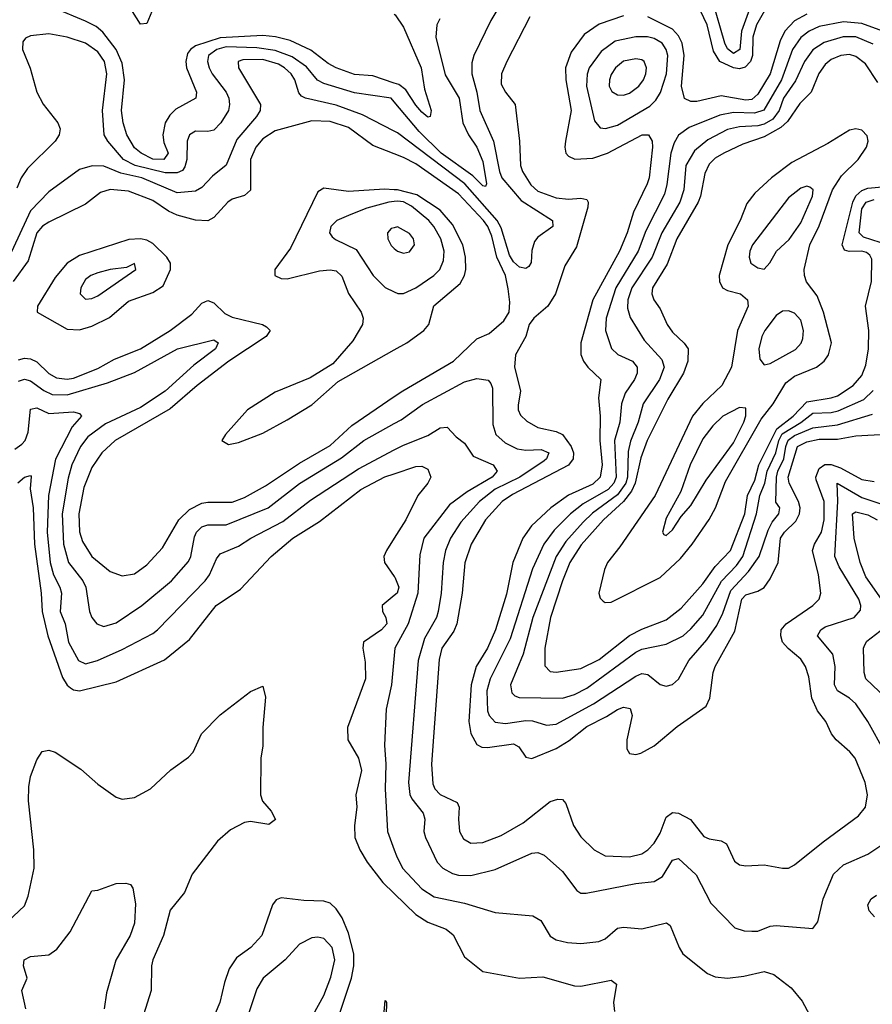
# Model space of a CAD drawing. Header units: inches. Extents: x 884549 to 1028252, y 526810 to 653624.
# Tile 262 of 656: x 918774 to 921564, y 594264 to 597487. Entities that reach past the tile are written whole.
import ezdxf

# ---------------------------------------------------------------- set-up
doc = ezdxf.new("R2010")
doc.units = ezdxf.units.IN
doc.header["$MEASUREMENT"] = 0
doc.layers.add('A9519', color=7, linetype='Continuous')
doc.layers.add('A9529', color=7, linetype='Continuous')

msp = doc.modelspace()

# ---------------------------------------------------------------- linework, layer by layer
at = {"layer": 'A9519', "color": 5}
for points, elevation in [([(919212.3, 597527.7), (919190, 597475.1), (919170, 597472.4), (919116.7, 597556.7)], 2180), ([(920000, 597280), (919930, 597303.9), (919870, 597307.7), (919810, 597329.3), (919783.5, 597343.5), (919727.3, 597387.3), (919659, 597419), (919611.6, 597431.6), (919570, 597435.3), (919430, 597428.1), (919350, 597401.5), (919333.1, 597390), (919323.8, 597376.2), (919318.2, 597350), (919320.2, 597330), (919352.3, 597250), (919350.1, 597230), (919285.4, 597194.6), (919265.1, 597174.9), (919250.4, 597149.6), (919242.7, 597110), (919245.7, 597085.7), (919259.6, 597050), (919246.3, 597030), (919210, 597030.3), (919171.5, 597050), (919150, 597068), (919125.1, 597110), (919112.7, 597150), (919107.9, 597190), (919117.6, 597290), (919110, 597344.8), (919090, 597389.5), (919046.7, 597446.7), (919024.8, 597464.8), (918990, 597482.7), (918890, 597523.5)], 2220), ([(920000, 597218.3), (919990, 597230.3), (919870, 597248.2), (919770, 597278.5), (919749, 597289), (919712.8, 597332.8), (919666, 597366), (919610, 597386.7), (919550, 597394.7), (919450, 597398.9), (919419.3, 597390), (919391.7, 597370), (919388.6, 597350), (919394.7, 597330), (919404.4, 597310), (919449.6, 597250), (919458.2, 597230), (919460.9, 597210), (919457.1, 597190), (919432.8, 597150), (919410, 597126.1), (919390, 597121.2), (919350, 597122.7), (919329.4, 597110.6), (919322.2, 597090), (919320.8, 597030), (919314.7, 597005.3), (919306.8, 596993.2), (919290, 596985.9), (919250, 596986), (919152.3, 597010), (919113.4, 597030), (919062.2, 597090), (919050.9, 597110), (919045.6, 597190), (919059.8, 597310), (919051.6, 597350), (919030, 597381.7), (918990, 597409.9), (918929.5, 597430.4), (918870, 597440.5), (918810, 597434.8), (918793.7, 597426.3), (918784.7, 597415.3), (918783.2, 597390), (918808.6, 597328.6), (918830.1, 597250), (918851.2, 597211.2), (918899.2, 597150), (918906.8, 597130), (918903.9, 597110), (918890.2, 597090), (918800.3, 596999.7), (918778.9, 596970), (918764.5, 596935.5)], 2240), ([(920000, 597122.3), (919896, 597176), (919810, 597207.3), (919709.9, 597229.9), (919696.9, 597236.9), (919687.5, 597247.5), (919674.3, 597290), (919662.4, 597310), (919641.2, 597330), (919621.3, 597341.3), (919570, 597357.4), (919504.1, 597355.9), (919488.9, 597350), (919490.6, 597330), (919562, 597210), (919560.7, 597190), (919549.6, 597170), (919485, 597095), (919450, 597011.6), (919404.6, 596975.4), (919370, 596938), (919350, 596926.3), (919290, 596920.8), (919173.6, 596970), (919104.9, 596984.9), (919050, 597007.7), (919011, 597009), (918970, 596996.5), (918870, 596924.2), (918810, 596861.5), (918703.8, 596636.2)], 2260), ([(920000, 597048.1), (919930, 597075.7), (919850, 597134.8), (919790, 597153.9), (919730, 597156.7), (919610, 597123.9), (919570, 597097.6), (919546.7, 597070), (919529.4, 597030), (919530, 596929.7), (919510, 596912.2), (919470, 596899.8), (919455.8, 596890), (919410, 596840.3), (919390, 596828.4), (919350, 596831), (919290, 596847.2), (919260.8, 596860.8), (919210, 596895.6), (919130, 596926), (919070, 596931.4), (919038.9, 596921.1), (918990, 596883.2), (918870, 596824), (918849, 596811), (918830.3, 596789.7), (918801.7, 596698.3), (918753, 596630)], 2280), ([(920000, 596930.7), (919967.7, 596932.3), (919850, 596925), (919770, 596935.8), (919750, 596923.9), (919660.8, 596739.2), (919609.2, 596670), (919609.1, 596650), (919630, 596640.5), (919650, 596639.2), (919755, 596665), (919790, 596668.6), (919810, 596665.5), (919827.9, 596647.9), (919850.5, 596590.5), (919891.5, 596530), (919897.9, 596510), (919896.1, 596490), (919863.9, 596436.1), (919799.1, 596360.9), (919725, 596315), (919610, 596267.6), (919520.2, 596210), (919447.4, 596130), (919435.5, 596110), (919457.3, 596097.3), (919490, 596102.8), (919570, 596133.6), (919650, 596177.3), (919730, 596226.6), (919816.6, 596303.4), (920000, 596406.9)], 2320), ([(920000, 596892.4), (919982.3, 596890), (919909.8, 596870.2), (919857.6, 596850), (919811.5, 596830), (919792.1, 596810), (919788.5, 596790), (919797, 596777), (919807.6, 596767.6), (919875.4, 596735.4), (919930.4, 596650.4), (919970, 596610.8), (920000, 596596.9)], 2340), ([(920000, 596806.4), (919990, 596804), (919977.8, 596790), (919979.3, 596770), (919990, 596748.1), (920000, 596738.7)], 2360), ([(918770, 596373.9), (918790, 596379.7), (918810, 596377.4), (918830, 596366.9), (918870, 596329.7), (918895, 596315), (918930, 596310.1), (918950, 596314.3), (919030, 596345.5), (919084.1, 596375.9), (919169.9, 596410), (919267, 596470), (919337, 596523), (919370, 596559.4), (919390, 596568.1), (919410, 596560.5), (919446, 596526), (919470, 596513.1), (919568.5, 596490), (919582.1, 596482.1), (919593.8, 596470), (919580.9, 596450), (919458.8, 596370), (919355.5, 596290), (919266.5, 596213.5), (919086.4, 596110), (919042.8, 596070), (919010, 596021.2), (918984, 595956), (918967.8, 595870), (918970, 595810.5), (918979.2, 595779.2), (919010.1, 595730), (919070, 595681), (919110, 595666.5), (919150, 595673.3), (919190, 595702.4), (919241.9, 595758.1), (919295, 595850), (919330, 595884.3), (919370, 595904.2), (919390, 595907.8), (919470, 595907.7), (919510, 595923.3), (919578.7, 595961.3), (919690, 596035.2), (919790, 596093.9), (919860.6, 596159.4), (920000, 596253.8)], 2280), ([(918770, 596304.5), (918790, 596310.9), (918810, 596305.6), (918853.2, 596273.2), (918880.7, 596260.7), (918930, 596259.7), (919061.1, 596298.9), (919150, 596332.5), (919290.8, 596410), (919410, 596439.8), (919424.2, 596430), (919415.1, 596410), (919343.6, 596356.4), (919250, 596270.9), (919170, 596218.1), (919055.4, 596164.6), (918997.7, 596122.3), (918973.4, 596090), (918944.9, 596030), (918933, 595987), (918913.5, 595870), (918917.3, 595770), (918934.1, 595710), (918980.3, 595650), (918990.6, 595630), (919003, 595550), (919010.1, 595530), (919026.6, 595510), (919050, 595501), (919090, 595513.1), (919174.1, 595570), (919270.5, 595650), (919326.4, 595713.6), (919334.2, 595730), (919345.7, 595794.3), (919352.6, 595810), (919370, 595826.9), (919390, 595833.5), (919450, 595833.8), (919587.3, 595890), (919690, 595969), (919827.4, 596052.6), (919900.8, 596110), (920000, 596165.6)], 2260), ([(918758.2, 596081.8), (918781.6, 596098.4), (918791.8, 596110), (918802.4, 596137.6), (918810, 596212.6), (918830, 596217.1), (918870, 596197.8), (918950, 596203.6), (918970, 596198.2), (918976.1, 596190), (918945.7, 596154.3), (918891.4, 596048.6), (918869, 595930), (918864.4, 595810), (918874.3, 595710), (918885.2, 595670), (918905.7, 595630), (918911, 595610), (918906.4, 595550), (918923.1, 595510), (918933.4, 595450), (918966.7, 595390), (918990, 595379.3), (919028.5, 595390), (919110, 595425.7), (919210, 595477.7), (919225.5, 595490), (919380.9, 595650), (919395.8, 595670), (919417.7, 595722.3), (919430, 595739.4), (919490, 595763.6), (919530.7, 595790), (919635.1, 595844.9), (919725.4, 595914.6), (919882.5, 596017.5), (920000, 596079.3)], 2240), ([(918768.3, 595971.7), (918790, 595990.2), (918810, 595995.5), (918811.5, 595991.5), (918808.2, 595951.8), (918818.6, 595890), (918822.8, 595770), (918844, 595610), (918847.8, 595550), (918866.4, 595470), (918914.3, 595334.3), (918930, 595309.5), (918940.8, 595300.8), (918950, 595294.2), (918970, 595290.1), (919090, 595319.8), (919248.6, 595391.4), (919330, 595458.2), (919417, 595570), (919496.9, 595623.1), (919596.7, 595730), (919667.8, 595790), (919755.4, 595844.6), (919890, 595949.7), (919969.1, 595990.9), (920000, 596001.1)], 2220), ([(920000, 595790.5), (919974.3, 595750), (919966, 595730), (919967.5, 595710), (920000, 595665.2)], 2220), ([(920000, 595602.4), (919960.5, 595570), (919961.2, 595550), (919972.7, 595530), (919975.2, 595510), (919958.7, 595490), (919899.3, 595450), (919897.1, 595430), (919904.5, 595384.5), (919906.3, 595330), (919847.2, 595170), (919848.1, 595130), (919882.8, 595070), (919892.3, 595030), (919874.3, 594950), (919877.1, 594910), (919869.6, 594850), (919871, 594810), (919886.8, 594770), (919911.3, 594730), (919962.8, 594662.8), (920000, 594626.7)], 2220), ([(920000, 595405.9), (919991.3, 595310), (919973.9, 595230), (919967.5, 595112.5), (919971.9, 595050), (919970.1, 594970.1), (919978.2, 594830), (920000, 594770.5)], 2240), ([(918698.7, 594501.3), (918790, 594587.2), (918802, 594618), (918821.5, 594710), (918820.7, 594770), (918803.4, 594930), (918803.9, 594976.1), (918809.9, 595010.1), (918830, 595064.9), (918848.2, 595091.8), (918870, 595096.5), (918890.4, 595090), (918973.8, 595033.8), (919030, 594984.6), (919090, 594942), (919110, 594935.6), (919150, 594941.2), (919202.2, 594970), (919268.5, 595031.5), (919326.7, 595073.3), (919341.6, 595090), (919368.7, 595150), (919430, 595211.9), (919530, 595288.8), (919570, 595306), (919578.9, 595270), (919570.2, 595170), (919570.2, 595110), (919563, 595070), (919562, 594950), (919569.3, 594929.3), (919596.6, 594896.6), (919611, 594869), (919590, 594853.1), (919530, 594862.6), (919510, 594859.9), (919464.4, 594835.6), (919421.7, 594798.3), (919338.1, 594690), (919313.1, 594630), (919267, 594573), (919244.8, 594490), (919210.2, 594410.2), (919205.6, 594390), (919204.4, 594310), (919179.8, 594230)], 2180), ([(918794, 594250), (918780.9, 594310), (918798.2, 594350), (918786.6, 594390), (918788.6, 594410), (918810, 594421.1), (918870, 594426.7), (918895.5, 594444.5), (918938.9, 594501.1), (919010, 594636.3), (919030, 594638), (919090, 594659.3), (919121.4, 594661.4), (919136.7, 594656.7), (919144.9, 594644.9), (919152.8, 594592.8), (919150.1, 594530), (919136.2, 594490), (919088.8, 594408.8), (919058.6, 594301.4), (919050.9, 594250)], 2160), ([(919807.7, 594192.3), (919860.1, 594350), (919867.4, 594390), (919868.1, 594430), (919850, 594497), (919830, 594547.1), (919810, 594577.4), (919790, 594595.5), (919770, 594602.5), (919703.7, 594603.7), (919630, 594612.4), (919614, 594606), (919601.7, 594590), (919566.3, 594490), (919530.2, 594450), (919483.4, 594416.6), (919459.3, 594380.7), (919443.9, 594336.1), (919429.6, 594270), (919386.3, 594170)], 2220), ([(919962.6, 594190), (919970, 594277.3), (919974.9, 594270), (919973, 594230)], 2180)]:
    msp.add_lwpolyline(points, dxfattribs=dict(at, elevation=elevation))
for points, elevation in [([(919170, 596769.9), (919131.9, 596768.1), (918970, 596715.1), (918929.3, 596690.7), (918890, 596643.1), (918832.1, 596550), (918831.2, 596530), (918930, 596474.4), (918970, 596472.3), (919010, 596483.7), (919067.9, 596512.1), (919130, 596565.6), (919210, 596593.8), (919244.1, 596615.9), (919268, 596670), (919267.6, 596690), (919255.3, 596710), (919210, 596755), (919190, 596766.1)], 2320), ([(919150, 596688.7), (919123.4, 596676.6), (919069.8, 596669.8), (919030, 596658.5), (919006.7, 596650), (918990, 596636.5), (918974.7, 596610), (918972.6, 596590), (918990, 596572.6), (919010, 596575), (919030, 596583.7), (919154.3, 596670)], 2340), ([(919750, 594484.2), (919730, 594481.8), (919690, 594461.4), (919643, 594410), (919570.9, 594350), (919550, 594315.4), (919515.7, 594210), (919514.9, 594174.9), (919521.6, 594150), (919531, 594131), (919550, 594116.1), (919570, 594113.8), (919610, 594123.7), (919650, 594142.9), (919690, 594171.5), (919735, 594230), (919770, 594293.2), (919792.8, 594352.8), (919805.6, 594410), (919796.4, 594450), (919770, 594480.2)], 2240)]:
    msp.add_lwpolyline(points, close=True, dxfattribs=dict(at, elevation=elevation))
at = {"layer": 'A9529', "color": 5}
for points, elevation in [([(920390.1, 597609.9), (920315.6, 597484.4), (920259.8, 597370), (920253.9, 597346.1), (920253.8, 597310), (920270.4, 597250), (920280.4, 597190), (920324.6, 597090), (920344.5, 596990), (920352.4, 596970), (920415.5, 596895.5), (920517.6, 596830), (920519.1, 596810), (920470, 596775), (920458.9, 596761.1), (920450, 596732.3), (920447.7, 596692.3), (920440.7, 596679.3), (920430, 596672.6), (920410, 596677.5), (920390, 596694.5), (920376.9, 596716.9), (920350, 596806), (920336.3, 596830), (920230.4, 596950), (920010, 597117.1), (920000, 597122.3)], 2260), ([(921215.6, 597524.4), (921185.3, 597470), (921173, 597430), (921172.4, 597370), (921165.6, 597350), (921148.2, 597331.8), (921130, 597326.8), (921110, 597329.7), (921065.8, 597350), (921044.6, 597384.6), (921023.6, 597470), (920990, 597540.9)], 2280), ([(921166.4, 597533.6), (921135.8, 597450), (921130.4, 597389.6), (921110, 597376.7), (921090, 597392.3), (921082.2, 597410), (921041.3, 597550)], 2260), ([(920000, 597504.9), (920002.8, 597502.8), (920030, 597462.4), (920088.2, 597330), (920099.4, 597259.4), (920120.2, 597190), (920117.1, 597170), (920110, 597167.7), (920090, 597185), (920070, 597207.3), (920038.2, 597258.2), (920015, 597275), (920000, 597280)], 2220), ([(920443.7, 597496.3), (920368.1, 597350), (920350.7, 597310), (920350, 597276.3), (920363.7, 597250), (920395.1, 597210), (920410.1, 597090), (920412.7, 597010), (920420.1, 596990), (920447.2, 596947.2), (920470, 596926.2), (920530, 596904.3), (920570, 596899.7), (920610, 596903), (920630, 596898.4), (920634.6, 596890), (920633.3, 596873.3), (920596.2, 596743.8), (920558.3, 596681.7), (920527.4, 596590), (920502.9, 596550), (920456.9, 596510), (920441.3, 596490), (920430.1, 596450), (920396.6, 596390), (920393.1, 596350), (920412.9, 596272.9), (920405.2, 596225.2), (920405.2, 596210), (920412.5, 596192.5), (920433.6, 596173.6), (920470, 596152.7), (920530, 596139.2), (920550, 596129.7), (920579.3, 596090), (920586.7, 596070), (920585.5, 596050), (920570, 596028.6), (920386.8, 595933.2), (920352.7, 595910), (920298.8, 595850), (920251.2, 595770), (920231, 595709), (920221.9, 595610), (920205.1, 595510), (920194.4, 595485.6), (920156, 595430), (920146.5, 595393.5), (920122.3, 595050), (920126.4, 594986.4), (920133, 594970), (920150, 594951.4), (920205.4, 594925.4), (920212.7, 594910), (920209.6, 594870), (920213.9, 594830), (920226.6, 594806.5), (920250, 594792.1), (920290, 594794.4), (920350, 594816.5), (920421.7, 594858.3), (920510, 594927.8), (920535.6, 594935.6), (920550, 594934.3), (920561.4, 594921.4), (920586.1, 594850), (920610, 594812.2), (920654.2, 594770), (920690.1, 594750.1), (920770, 594746.9), (920810, 594756.8), (920830, 594770.1), (920850, 594791.8), (920870, 594824.7), (920890, 594876.5), (920910, 594892.5), (920930, 594889.6), (920969.1, 594869.1), (921013.3, 594813.3), (921030, 594805.5), (921070, 594799.8), (921087.6, 594790), (921112.8, 594732.8), (921130, 594720.6), (921150, 594717.1), (921210, 594721), (921270, 594710.2), (921290, 594710.2), (921310, 594720.7), (921403.6, 594796.4), (921519.2, 594880.8), (921542, 594910), (921548, 594950), (921541.2, 594990), (921508.1, 595070), (921490.9, 595090.9), (921446.4, 595130), (921430.8, 595150), (921412, 595190), (921385.2, 595225.2), (921366.9, 595266.9), (921356.2, 595336.2), (921345.5, 595370), (921330, 595394.5), (921288.5, 595428.5), (921270.4, 595450), (921264.6, 595470), (921266, 595490), (921282.5, 595510), (921369.9, 595570.1), (921389.9, 595590), (921396.2, 595610), (921387.9, 595670), (921368.8, 595750), (921374.8, 595770), (921398.5, 595810), (921406.6, 595850), (921406.9, 595910), (921380.6, 595980.6), (921379.7, 595990), (921390, 596018.2), (921408.6, 596031.4), (921430, 596031.5), (921460.3, 596020.3), (921530, 595982.3), (921570, 595975.6)], 2280), ([(920750, 597500.1), (920670, 597472.1), (920621.1, 597438.9), (920578.5, 597381.5), (920560.1, 597330), (920561.8, 597290), (920578.5, 597190), (920559.9, 597090), (920557.6, 597070), (920561.4, 597050), (920570, 597040.1), (920590.5, 597030.5), (920650, 597033.5), (920697.6, 597050), (920810.9, 597110.9), (920831.8, 597110), (920844, 597090), (920845, 597070), (920833.9, 596970), (920827.7, 596950), (920782.3, 596857.7), (920762.1, 596790), (920737.3, 596730), (920650.1, 596570), (920610.9, 596430), (920611, 596391), (920618.9, 596370), (920633.6, 596350), (920675.9, 596310), (920668.3, 596250), (920673.9, 596190), (920672.3, 596110), (920679.9, 596030), (920673.9, 595990), (920650, 595966.5), (920570, 595930.5), (920512, 595890), (920448.7, 595830), (920420.7, 595790), (920387.5, 595710), (920367.1, 595607.1), (920331.2, 595490), (920305.2, 595430), (920267.6, 595370), (920251.1, 595310), (920243.7, 595190), (920250.9, 595150.9), (920270, 595114.3), (920286.6, 595106.6), (920305.4, 595105.4), (920390, 595116.5), (920407.7, 595107.7), (920430, 595073.8), (920450, 595068.9), (920530, 595101.7), (920572.2, 595127.8), (920630, 595173.7), (920694, 595206), (920730, 595229.6), (920750, 595236.6), (920772.4, 595232.4), (920778.5, 595210), (920761, 595130), (920761, 595101), (920770, 595085.2), (920790, 595082), (920806.9, 595086.9), (920850, 595110.2), (920926.1, 595173.9), (921020.2, 595239.8), (921033.1, 595266.9), (921043.7, 595350), (921050.4, 595370), (921114.2, 595485.8), (921137.3, 595590), (921150, 595604.3), (921190, 595616.9), (921210, 595629), (921230, 595657), (921255.9, 595710), (921263.8, 595790), (921276.9, 595810), (921314.1, 595845.9), (921326, 595870), (921327.8, 595890), (921323.2, 595910), (921292.4, 595970), (921289.4, 595990), (921319.7, 596090), (921350, 596105.2), (921390, 596114.7), (921450, 596114.1), (921510, 596125.2), (921610, 596131)], 2320), ([(921350, 597505.1), (921310, 597483.5), (921277.8, 597450), (921262.4, 597417.6), (921229.5, 597310.5), (921190, 597243), (921170, 597226), (921150, 597223.8), (921070, 597237.5), (920990, 597219), (920970, 597219), (920950, 597229.1), (920939.8, 597270), (920948.2, 597370), (920942.3, 597410), (920930, 597434.5), (920910, 597456.6), (920830, 597497.1)], 2320), ([(920149.4, 597490), (920139.4, 597470), (920135.8, 597430), (920166.8, 597306.8), (920212.4, 597230), (920223.8, 597150), (920242.9, 597110), (920270.4, 597070), (920290, 597022.6), (920302.3, 596950), (920298.4, 596941.6), (920290, 596943.4), (920256.5, 596976.5), (920153.2, 597050), (920081, 597121), (920000, 597218.3)], 2240), ([(921598.5, 597450), (921530, 597475), (921470, 597479.8), (921390, 597465.4), (921357.5, 597450), (921330, 597428.7), (921303.3, 597390), (921266.9, 597290), (921208.9, 597191.1), (921179.2, 597180.8), (921110, 597183.5), (921064.9, 597175.1), (920965.3, 597134.7), (920930.3, 597109.7), (920915.8, 597084.2), (920904.9, 597050), (920892.4, 596947.6), (920883.7, 596916.3), (920823.6, 596796.4), (920798.2, 596730), (920724.8, 596610), (920693.3, 596510), (920691.4, 596470), (920710.9, 596410.9), (920731.5, 596391.5), (920779, 596370), (920794.9, 596350), (920794.9, 596330), (920786.3, 596310), (920755.5, 596264.5), (920743, 596230), (920737.6, 596170), (920721.1, 596110), (920726, 595990), (920718.5, 595970), (920699.9, 595950), (920617.7, 595902.3), (920576.9, 595870), (920523.4, 595816.6), (920489.8, 595770.2), (920451.9, 595690), (920379, 595461), (920313.3, 595330), (920302.6, 595290), (920305.3, 595225.3), (920310.1, 595210), (920330, 595187.6), (920363.9, 595183.9), (920430, 595193.7), (920452.1, 595192.1), (920498, 595178), (920530, 595181.3), (920652.1, 595247.9), (920790, 595338.7), (920810, 595347.1), (920830, 595344.2), (920870, 595311.7), (920890, 595305.9), (920910, 595311.7), (920930, 595328.4), (920963.4, 595390), (921022.3, 595457.7), (921056, 595504), (921075.6, 595544.4), (921101, 595619), (921159.1, 595680.9), (921194.4, 595730), (921223.2, 595816.8), (921237, 595843), (921258.9, 595870), (921261.2, 595890), (921248.5, 595908.5), (921250.7, 595990), (921255.3, 596010), (921274.3, 596050), (921280.8, 596090), (921289.1, 596110.9), (921310, 596125.9), (921370, 596151.4), (921450, 596160.7), (921564.4, 596195.6)], 2340), ([(921567.1, 597407.1), (921510, 597430.7), (921468.5, 597431.5), (921406.9, 597413.1), (921370, 597389), (921342.3, 597350), (921313.4, 597286.6), (921273.5, 597230), (921259, 597190), (921238.3, 597161.7), (921210, 597145.4), (921190, 597139.6), (921130, 597137), (921090, 597128.1), (921026.3, 597093.7), (920982.1, 597057.9), (920953.6, 597010), (920947, 596930), (920934.2, 596890), (920875.6, 596790), (920844, 596710), (920776.8, 596610), (920764.1, 596570), (920763.3, 596543.3), (920772.2, 596512.2), (920818.2, 596438.2), (920875.4, 596375.4), (920883.4, 596350), (920868.2, 596310), (920814.6, 596230), (920798.2, 596170), (920772.8, 596107.2), (920765.8, 596074.2), (920762.7, 595990), (920757.5, 595970), (920730, 595931.5), (920648.5, 595871.5), (920617.6, 595842.4), (920561.1, 595778.9), (920529.7, 595730.3), (920453.4, 595530), (920421.7, 595410), (920380.6, 595310), (920384.4, 595284.4), (920394.4, 595274.4), (920408.9, 595268.9), (920550, 595266.7), (920590, 595278.7), (920630, 595299.1), (920790, 595417.1), (920810, 595427.3), (920890, 595442.9), (920944.9, 595470), (920970, 595493), (921010, 595538), (921070.5, 595649.5), (921119.8, 595700.2), (921140.5, 595730), (921185.1, 595870), (921196.6, 595930), (921212.9, 595970), (921220.4, 596010), (921248.4, 596070), (921258, 596110), (921268.8, 596131.2), (921330.9, 596169.1), (921370, 596199), (921430, 596201), (921452.7, 596207.3), (921536, 596244), (921567, 596273)], 2360), ([(921581.8, 597281.8), (921542.4, 597342.3), (921510, 597367.3), (921490, 597372.8), (921460.9, 597370), (921430, 597356.7), (921410, 597341.1), (921389.3, 597310.7), (921364.4, 597250), (921327.5, 597212.5), (921286.4, 597153.6), (921265.1, 597134.8), (921210, 597103.8), (921140.7, 597079.3), (921078.5, 597050), (921050, 597033.7), (921030, 597014.9), (921016.1, 596983.9), (921002.2, 596910), (920994.3, 596890), (920924.5, 596770), (920892.9, 596687.1), (920845.2, 596610), (920842.3, 596590), (920849.5, 596570), (920870, 596540.7), (920893.2, 596490), (920910, 596464.8), (920949, 596429), (920962, 596410), (920960.3, 596370), (920946.8, 596330), (920895.1, 596244.9), (920827.7, 596110), (920806.9, 596053.1), (920788.5, 595970), (920776.4, 595943.6), (920750, 595910.6), (920684.4, 595850), (920611.3, 595768.7), (920574.4, 595710), (920550.5, 595650.5), (920511.3, 595530), (920492.2, 595430), (920492.5, 595372.5), (920510, 595354.2), (920530, 595351.9), (920610, 595363.7), (920670, 595393.1), (920770, 595471.9), (920810, 595492.6), (920890, 595522.8), (920938.7, 595561.3), (921010, 595640.6), (921050, 595696.9), (921099.9, 595750), (921147.4, 595870), (921156.3, 595930), (921179.5, 595980.5), (921193, 596030), (921251.7, 596148.3), (921305.6, 596190), (921350, 596236.6), (921430, 596249.1), (921450, 596256.4), (921502.1, 596290), (921530, 596322.9), (921543.3, 596356.7), (921552.1, 596410), (921553.2, 596470), (921541.5, 596550), (921561.6, 596630), (921563.2, 596703.2), (921556.4, 596716.4), (921544.9, 596724.9), (921530, 596729.4), (921488, 596728), (921472.8, 596732.8), (921465.4, 596750), (921500.1, 596890), (921510, 596910.6), (921530, 596928.7), (921550, 596935.9), (921667, 596947)], 2380), ([(920000, 596253.8), (920027.6, 596272.4), (920193.5, 596370), (920270, 596442.6), (920310, 596460.1), (920358.9, 596501.1), (920375.9, 596530), (920377.8, 596562.2), (920373.2, 596606.8), (920363.4, 596650), (920336.1, 596710), (920318.7, 596778.7), (920306, 596810), (920292, 596830), (920210, 596917.7), (920070, 597015.8), (920030, 597036.3), (920000, 597048.1)], 2280), ([(920000, 596406.9), (920041, 596430), (920096.7, 596470), (920112.8, 596490), (920129.4, 596550.6), (920216, 596624), (920230.2, 596649.8), (920233.8, 596670), (920232.9, 596710), (920224, 596750), (920190, 596817.3), (920150, 596864.2), (920073.5, 596913.5), (920010, 596930.2), (920000, 596930.7)], 2320), ([(920000, 596596.9), (920011.5, 596591.5), (920030, 596591.5), (920070, 596609.6), (920129.9, 596650.1), (920148.8, 596670), (920161.3, 596698.7), (920163.7, 596730), (920152, 596770), (920129.2, 596810), (920112.7, 596830), (920056.4, 596876.4), (920030, 596890.7), (920010, 596893.7), (920000, 596892.4)], 2340), ([(921590, 596757.5), (921535.6, 596775.6), (921521.4, 596790), (921530, 596868.3), (921543.7, 596890), (921570, 596898.4)], 2360), ([(920000, 596738.7), (920010, 596729.4), (920030, 596723.5), (920050, 596727.5), (920066, 596750), (920062.6, 596770), (920050, 596787.6), (920010, 596808.7), (920000, 596806.4)], 2360), ([(920000, 596165.6), (920022.1, 596177.9), (920092.6, 596227.4), (920230, 596301.9), (920270, 596312.9), (920307, 596307), (920316.4, 596296.4), (920321.1, 596281.1), (920322.5, 596162.5), (920332.3, 596130), (920362.5, 596102.5), (920402.4, 596082.3), (920430, 596078.1), (920480.5, 596080.5), (920506.2, 596070), (920498.4, 596050), (920490, 596043.2), (920410.3, 595989.7), (920330, 595951.1), (920279.4, 595910), (920217.5, 595842.5), (920184.5, 595790), (920167.9, 595750), (920159.9, 595710), (920153.9, 595610), (920143.8, 595550), (920137.9, 595530), (920098.7, 595461.3), (920078.3, 595390), (920046.6, 594990), (920051.1, 594951.1), (920057.1, 594937.1), (920094.3, 594890), (920099.6, 594870), (920096.8, 594830), (920102, 594810), (920139.8, 594730), (920158.5, 594710), (920190, 594692.8), (920210, 594687.4), (920250, 594686.4), (920330, 594706), (920450, 594758.6), (920470, 594761.5), (920490, 594753.1), (920550, 594698.9), (920596.9, 594636.9), (920610, 594628.3), (920627.7, 594627.7), (920790, 594659.3), (920850, 594666.2), (920877.6, 594682.4), (920910, 594736), (920930, 594741.4), (920988, 594688), (921035.5, 594595.5), (921114.7, 594514.7), (921144.9, 594504.9), (921170, 594503.5), (921190, 594504.3), (921230, 594519.7), (921250, 594522.7), (921370, 594513), (921385.9, 594534.1), (921403.2, 594610), (921437.4, 594690), (921470, 594721.4), (921550, 594755.8), (921618.8, 594801.2)], 2260), ([(920000, 596079.3), (920030, 596095.1), (920110, 596125.9), (920150, 596151.5), (920173.5, 596153.5), (920202, 596122), (920230, 596101.2), (920258.4, 596058.4), (920323.7, 596030), (920336.6, 596010), (920319.9, 595990), (920238.1, 595941.9), (920181.2, 595898.8), (920096.8, 595790), (920084, 595736), (920077.2, 595610), (920045.6, 595510), (920002.2, 595430), (920000, 595405.9)], 2240), ([(920000, 596001.1), (920070, 596024.4), (920090, 596025.5), (920110, 596016.1), (920119.8, 595990), (920110.2, 595970), (920077.3, 595930), (920037.7, 595850), (920000, 595790.5)], 2220), ([(921605, 595090), (921549.4, 595190), (921510, 595247.4), (921490, 595266.5), (921450, 595290.8), (921441, 595310), (921443, 595370), (921435.3, 595410), (921385, 595470), (921395.3, 595490), (921410, 595499.8), (921505.3, 595530), (921525.2, 595554.8), (921526.7, 595570), (921519.9, 595590), (921455.8, 595695.8), (921441.6, 595730), (921451.1, 595911.1), (921449.2, 595970), (921530, 595923.8), (921650, 595883.3)], 2260), ([(921593.9, 595590), (921543.6, 595663.6), (921524, 595710), (921504.4, 595790), (921499.3, 595870), (921510, 595876.6), (921550, 595866.6), (921579.9, 595850)], 2240), ([(920000, 595665.2), (920002.2, 595662.2), (920015, 595630), (920009.2, 595610), (920000, 595602.4)], 2220), ([(921630, 595246.6), (921543.4, 595330), (921537.2, 595350), (921535.8, 595430), (921539.4, 595440.6), (921546.7, 595453.3), (921603.1, 595496.9)], 2240), ([(920000, 594770.5), (920007.5, 594750), (920027.3, 594710), (920090, 594642.1), (920130, 594616.4), (920230, 594595.6), (920330, 594565), (920453.9, 594553.9), (920479.2, 594539.2), (920510, 594487.2), (920530, 594475.5), (920566.5, 594466.5), (920610, 594463), (920669.9, 594470.1), (920690, 594478.6), (920730, 594513.4), (920750, 594517), (920810, 594511.7), (920891.2, 594531.2), (920902.7, 594522.7), (920931.9, 594450), (920944.7, 594430), (921025.1, 594365.1), (921050, 594354), (921090, 594350.1), (921143.9, 594356.1), (921210, 594371.5), (921241.5, 594361.5), (921298.2, 594318.2), (921334.6, 594274.6), (921359.2, 594230)], 2240), ([(920000, 594626.7), (920070, 594558.7), (920110, 594533.7), (920170.3, 594510.3), (920192.2, 594492.2), (920230, 594420.2), (920290, 594371.6), (920410, 594350.2), (920485.6, 594354.4), (920590, 594325.1), (920610, 594323.5), (920710, 594343.2), (920727.6, 594330), (920717.3, 594270), (920720.8, 594240.8)], 2220), ([(921571, 594551), (921553.8, 594570), (921549.8, 594590.2), (921561, 594610), (921578.2, 594621.8)], 2240)]:
    msp.add_lwpolyline(points, dxfattribs=dict(at, elevation=elevation))
for points, elevation in [([(920790, 597431.5), (920723.3, 597416.7), (920676.6, 597383.4), (920637.8, 597330), (920631.3, 597308.7), (920629.4, 597270), (920655.7, 597155.7), (920673.5, 597133.5), (920691.5, 597131.5), (920730, 597142.4), (920835.9, 597204.1), (920856.1, 597223.9), (920871, 597249), (920890.5, 597310), (920895.2, 597370), (920889.6, 597390), (920876.2, 597410), (920850, 597426.2), (920828.7, 597431.3)], 2340), ([(920790, 597359.2), (920750, 597351.6), (920724.2, 597330), (920710, 597308.3), (920703.9, 597290), (920703.6, 597270), (920711.8, 597251.8), (920730, 597241.1), (920750, 597240.6), (920770, 597247.2), (920800.2, 597270), (920815.2, 597290), (920822.8, 597310), (920825.3, 597330), (920817.3, 597350), (920810, 597355.5)], 2360), ([(921510, 597130.4), (921490, 597126.2), (921418.4, 597081.6), (921300.6, 597019.4), (921234, 596970), (921180.2, 596919.8), (921153.9, 596886.1), (921131.6, 596830), (921091.3, 596750), (921063.4, 596650), (921064.2, 596630), (921074.3, 596610), (921090, 596600.8), (921133, 596590), (921155.4, 596570), (921157.5, 596550), (921122.9, 596470), (921103.4, 596350), (921071.5, 596290), (921010, 596231.2), (920975.9, 596190), (920853.5, 595930), (920738.5, 595761.5), (920698.2, 595710), (920687.4, 595687.4), (920669.6, 595609.6), (920673.9, 595593.9), (920683.5, 595583.5), (920690, 595579.7), (920710, 595581.1), (920870, 595660.9), (920936.1, 595723.9), (920974.7, 595770), (921030, 595851.8), (921051.4, 595890), (921084.1, 595975.9), (921200.5, 596179.5), (921240.2, 596230), (921281.7, 596298.3), (921310, 596320.4), (921381.5, 596350), (921406.7, 596370), (921420.6, 596390), (921430.4, 596430), (921404, 596530), (921383.7, 596583.7), (921348.9, 596628.9), (921341.9, 596650), (921341.3, 596670), (921359.8, 596750), (921390, 596812.8), (921434.1, 596930), (921463.3, 596976.7), (921517.9, 597030), (921544.9, 597070), (921550.3, 597090), (921547.1, 597107.1), (921530, 597126)], 2420), ([(921350, 596942.3), (921330, 596935.3), (921290, 596904.2), (921172.1, 596750), (921163.3, 596730), (921160.9, 596710), (921166.4, 596690), (921190, 596674.8), (921210, 596671.1), (921228.9, 596691.1), (921251.2, 596730), (921292.1, 596767.9), (921330, 596822.1), (921368.7, 596910), (921370.4, 596930.4), (921359.5, 596939.5)], 2440), ([(921290, 596534.7), (921270, 596533.3), (921250, 596519.4), (921212.4, 596470), (921202.6, 596450), (921193.1, 596410), (921196.2, 596376.2), (921210, 596358), (921230, 596362.3), (921312.7, 596407.3), (921331.2, 596428.8), (921336.7, 596443.3), (921339.5, 596470), (921330, 596504.2), (921310, 596526.3)], 2440), ([(921130, 596217.8), (921075.3, 596190), (921042.4, 596157.6), (921010, 596114.9), (920967.7, 596030), (920937.2, 595942.8), (920890, 595855.6), (920878, 595810), (920881.7, 595801.7), (920890, 595799.3), (920910, 595817), (920938.8, 595861.2), (920970, 595897.3), (921020.2, 595979.8), (921110, 596101.9), (921143.4, 596170), (921150.4, 596190.4), (921150, 596215.6)], 2440)]:
    msp.add_lwpolyline(points, close=True, dxfattribs=dict(at, elevation=elevation))

doc.saveas('drawing.dxf')
